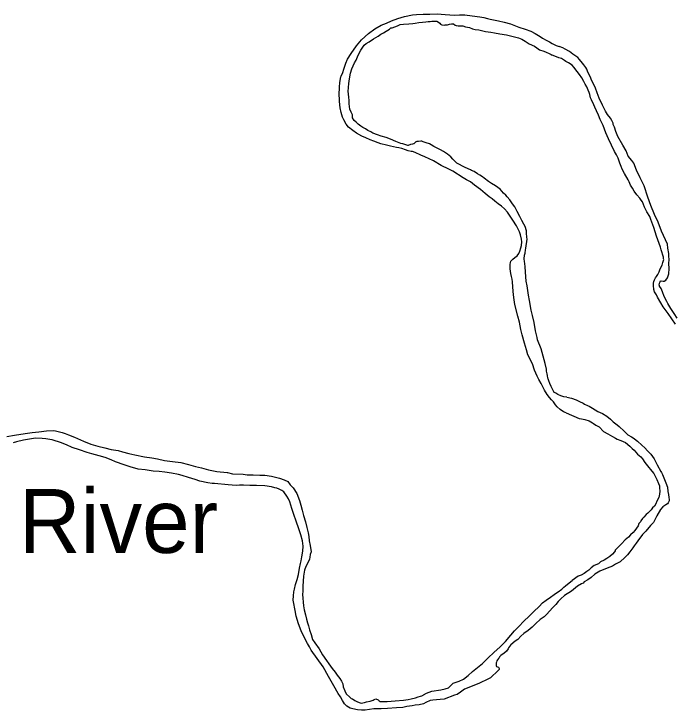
# Model space of a CAD drawing. Extents: x 31699 to 244310, y -8841 to 11474.
# Drawn here: x 147214.7 to 147579.2, y -2849.9 to -2466.2 of the extents above; entities that cross this region are included whole.
import ezdxf

# ---------------------------------------------------------------- set-up
doc = ezdxf.new("R2010")
doc.units = 0
doc.layers.add('R_Draft', color=7, linetype='Continuous')

msp = doc.modelspace()

# ---------------------------------------------------------------- linework, layer by layer
at = {"layer": 'R_Draft'}
for points in [[(147394.98, -2500.95), (147395.04, -2500.55), (147395.99, -2498.46), (147396.68, -2496.57), (147397.68, -2493.41), (147398.69, -2491.19), (147400.56, -2488.08), (147403.59, -2483.8), (147406.31, -2480.47), (147410.17, -2477.05), (147413.64, -2474.5), (147417.19, -2472.42), (147420.16, -2471.22), (147422.93, -2470.09), (147426.37, -2468.75), (147430.07, -2467.6), (147434.45, -2466.7), (147436.7, -2466.45), (147440.3, -2466.3), (147443.96, -2466.29), (147448.02, -2466.2), (147452.49, -2466.43), (147457.69, -2466.92), (147460.42, -2466.79), (147463.35, -2466.73), (147467.42, -2467.24), (147471.57, -2467.88), (147473.84, -2468.16), (147475.78, -2468.72), (147477.32, -2469.09), (147481.94, -2470.05), (147484.95, -2470.79), (147488.57, -2471.71), (147493, -2473.41), (147496.62, -2474.6), (147499.71, -2475.73), (147502.07, -2477.02), (147504.77, -2478.56), (147506.19, -2479.53), (147508.08, -2480.62), (147509.97, -2481.58), (147511.45, -2482.48), (147513, -2483.25), (147513.34, -2483.38), (147513.74, -2483.57), (147515.28, -2484.13)], [(147429.17, -2537.84), (147427.96, -2537.54), (147425.28, -2536.53), (147422.39, -2535.32), (147419.97, -2534.38), (147417.22, -2533.5), (147415.07, -2532.88), (147412.65, -2531.87), (147411.5, -2531.16), (147409.82, -2530.39), (147408.47, -2529.62), (147406.99, -2528.79), (147405.91, -2528.01), (147404.48, -2526.91), (147403.33, -2525.93), (147402.37, -2524.89), (147401.41, -2523.44), (147401.31, -2521.84), (147400.61, -2520.38), (147399.9, -2518.66), (147399.51, -2515.74), (147399.46, -2513.73), (147399.43, -2512.27), (147399.12, -2510.27), (147398.96, -2508.94), (147399.11, -2506.8), (147399.32, -2504.59), (147399.67, -2501.98), (147400.2, -2498.83), (147400.94, -2496.55), (147402.4, -2493.24), (147403.3, -2491.69), (147404.57, -2488.92), (147406.04, -2486.15), (147407.78, -2483.38), (147408.82, -2482.55), (147410.47, -2481.58), (147412.96, -2479.86), (147415.53, -2478.4), (147417.03, -2477.36), (147418.42, -2476.67), (147420, -2475.76), (147421.77, -2474.52), (147422.42, -2473.91), (147423.22, -2473.82), (147424.74, -2473.39), (147426.25, -2472.69), (147427.64, -2471.99), (147429.56, -2471.81), (147432.49, -2471.68), (147434.55, -2471.44), (147436.01, -2471.2), (147437.87, -2470.89), (147440, -2470.78), (147441.79, -2470.54), (147443.05, -2470.38), (147444.12, -2470.36), (147445.18, -2470.27), (147446.31, -2470.11), (147446.77, -2470.1), (147447.78, -2470.27), (147448.79, -2470.65), (147448.79, -2470.72), (147449.47, -2471.37), (147449.88, -2471.76), (147450.68, -2472.21), (147451.89, -2472.32), (147452.55, -2472.3), (147453.75, -2472.14), (147454.87, -2471.85), (147455.93, -2471.7), (147457.13, -2471.74), (147457.95, -2472.32), (147458.48, -2472.57), (147459.55, -2472.75), (147460.35, -2472.73), (147461.48, -2472.71), (147462.15, -2472.83), (147463.76, -2473.33), (147465.84, -2473.75), (147467.45, -2474.45), (147468.92, -2474.81), (147470.99, -2475.03), (147474.68, -2475.95), (147477.68, -2476.29), (147479.76, -2476.71), (147482.7, -2477.18), (147486.24, -2477.77), (147492.94, -2479.42), (147494.82, -2480.18), (147496.64, -2481.28), (147498.87, -2482.63), (147501.69, -2483.97), (147502.98, -2484.87), (147504.54, -2485.97), (147506.82, -2486.79), (147508.23, -2487.36), (147509.77, -2487.93), (147510.99, -2488.57), (147511.48, -2488.86)], [(147525.63, -2490.24), (147522.93, -2488.47), (147520.99, -2486.99), (147518.68, -2485.59), (147517.27, -2484.8), (147515.28, -2484.13)], [(147522.46, -2494.51), (147520.38, -2493.11), (147519.04, -2492.36), (147518.25, -2491.88), (147516.6, -2490.8), (147515.17, -2490.46), (147513.79, -2489.85), (147511.48, -2488.86)], [(147580.44, -2633.85), (147578.73, -2631.27), (147578.05, -2630.22), (147576.96, -2628.5), (147575.33, -2625.72), (147574.71, -2624.66), (147573.21, -2621.88), (147572.37, -2619.36), (147571.48, -2617.57), (147570.73, -2616.32), (147570.59, -2615.92), (147570.52, -2615.65), (147570.64, -2614.65), (147570.96, -2613.91), (147571.22, -2613.31), (147571.48, -2613.24), (147572.61, -2613.42), (147573.21, -2613.48), (147574.07, -2612.87), (147575.05, -2611.59), (147575.81, -2609.37), (147575.97, -2606.5), (147575.86, -2603.7), (147575.96, -2601.63), (147575.86, -2599.63), (147575.78, -2598.24), (147575.2, -2595.24), (147575.03, -2593.18), (147571.67, -2585.96), (147569.86, -2580.98), (147567.87, -2576.74), (147565.87, -2571.84), (147564.27, -2567.12), (147562.25, -2560.95), (147559.92, -2556.52), (147557.93, -2552.28), (147556.54, -2548.5), (147555.46, -2547.04), (147553.42, -2544.54), (147552.25, -2541.62), (147550.34, -2538.58), (147547.61, -2533.82), (147546.57, -2530.97), (147545.87, -2528.58), (147545.18, -2527.19), (147545.1, -2526.32), (147544.42, -2525), (147543.67, -2523.67), (147541.97, -2521.7), (147540.88, -2519.78), (147539.24, -2516.47), (147537.38, -2512.56), (147536.34, -2509.78), (147535.3, -2507.06), (147534.55, -2505.47), (147533.11, -2502.69), (147532.55, -2501.03), (147531.18, -2498.38), (147530.49, -2496.59), (147530.01, -2495.73), (147528.93, -2494.34), (147528.11, -2493.29), (147526.56, -2491.38), (147525.63, -2490.24)], [(147549.45, -2550.27), (147548.83, -2548.48), (147548.14, -2546.75), (147547.79, -2545.69), (147546.96, -2543.9), (147545.87, -2542.05), (147544.22, -2538.61), (147542.58, -2535.1), (147541.13, -2531.65), (147539.61, -2527.74), (147537.89, -2524.36), (147536.93, -2522.04), (147535.96, -2519.65), (147535.06, -2517.53), (147533.83, -2515.08), (147533.21, -2513.76), (147533.14, -2513.56), (147532.66, -2512.5), (147532.23, -2510.7), (147531.88, -2509.51), (147531.4, -2508.18), (147530.51, -2506.46), (147529.69, -2504.87), (147528.93, -2503.42), (147527.84, -2501.43), (147526.62, -2499.65), (147525.33, -2497.93), (147523.5, -2495.63), (147522.46, -2494.51)], [(147519.11, -2685.99), (147517.77, -2685.48), (147515.94, -2684.19), (147514.31, -2682.76), (147513.22, -2681.65), (147512.12, -2680.07), (147511.03, -2678.89), (147510, -2677.58), (147508.76, -2676), (147507.18, -2673.57), (147506.13, -2671.32), (147505.36, -2669.87), (147504.18, -2667.63), (147503.28, -2665.84), (147501.67, -2662.61), (147500.59, -2659.03), (147498.02, -2654.15), (147497.23, -2651.36), (147496.14, -2647.64), (147494.85, -2643.13), (147494.25, -2640.14), (147493.42, -2636.02), (147492.48, -2632.77), (147490.88, -2626.4), (147490.33, -2622.54), (147490.05, -2619.21), (147489.6, -2613.88), (147489.37, -2612.48), (147489, -2610.95), (147488.7, -2609.29), (147488.31, -2606.7), (147488.28, -2605.23), (147488.32, -2604.29), (147488.43, -2603.22), (147488.68, -2602.55), (147489.14, -2602), (147489.66, -2601.59), (147489.79, -2601.46), (147490.97, -2600.5), (147492.14, -2599.47), (147493.05, -2598.18), (147493.55, -2596.9), (147494.18, -2595.08), (147494.55, -2593.87), (147494.77, -2591.8), (147494.54, -2590.34), (147494.02, -2588.01), (147493.51, -2586.29), (147491.77, -2582.92), (147489.71, -2579.96), (147488.26, -2577.59), (147486.75, -2575.42), (147485.17, -2573.59), (147483.61, -2572.22), (147481.78, -2570.79), (147479.89, -2569.43), (147478.33, -2568.13), (147476.77, -2567.03), (147474.6, -2565.21), (147471.95, -2562.93), (147468.63, -2560.54), (147466.4, -2558.78), (147464.24, -2557.56), (147462.42, -2556.53), (147456.61, -2552.92), (147454.45, -2551.77), (147450.21, -2549.73), (147446.02, -2547.08), (147441.18, -2545.05), (147439.1, -2544.1), (147435.93, -2542.57), (147434.52, -2542.06), (147433.66, -2541.95), (147432.05, -2541.59), (147430.57, -2541.08), (147428.63, -2540.39), (147426.95, -2540.03), (147425.55, -2539.86), (147423.94, -2539.49), (147422.4, -2539.13), (147420.06, -2538.51), (147416.98, -2537.71), (147415.57, -2537.21), (147413.08, -2536.33), (147411.13, -2535.51), (147408.72, -2534.56), (147406.56, -2533.54), (147403.66, -2532), (147401.57, -2530.51), (147399.13, -2528.7), (147397.89, -2526.99), (147396.57, -2524.61), (147395.81, -2523.03), (147395.15, -2520.57), (147394.63, -2518.05), (147394.22, -2514.45), (147394.12, -2513.19), (147394.07, -2510.72), (147394.18, -2506.64), (147394.45, -2504.03), (147394.98, -2500.95)], [(147519.52, -2677.43), (147517.91, -2677.2), (147516.24, -2676.64), (147514.56, -2676.01), (147513.41, -2675.3), (147512.46, -2674.59), (147512.46, -2674.52), (147511.63, -2673.07), (147510.86, -2671.48), (147510.09, -2669.83), (147509.66, -2668.51), (147509.3, -2667.38), (147509.16, -2667.05), (147508.93, -2665.45), (147508.64, -2664.66), (147508.41, -2663.19), (147508.25, -2661.93), (147507.65, -2658.81), (147507.14, -2656.81), (147505.47, -2650.71), (147503.36, -2645.82), (147503.2, -2644.62), (147502.26, -2640.9), (147501.49, -2636.24), (147500.6, -2632.33), (147499.87, -2629.54), (147498.89, -2624.22), (147498.42, -2621.23), (147497.64, -2616.1), (147497.18, -2613.44), (147496.86, -2611.11), (147496.61, -2605.51), (147496.43, -2603.78), (147496.28, -2602.65), (147496.11, -2601.25), (147496.27, -2599.24), (147496.57, -2598.03), (147496.8, -2596.16), (147496.91, -2595.42), (147497.15, -2593.88), (147497.43, -2591.81), (147497.6, -2590.13), (147497.58, -2589.4), (147497.39, -2586.87), (147497.23, -2585.67), (147496.51, -2583.35), (147495.89, -2582.16), (147494.71, -2579.99), (147493.66, -2577.94), (147492.13, -2575.04), (147490.81, -2572.59), (147489.58, -2570.95), (147488.06, -2568.72), (147486.63, -2567.08), (147485.94, -2566.09), (147484.71, -2564.92), (147482.87, -2562.76), (147480.3, -2561.01), (147478, -2559.66), (147476.31, -2558.5), (147474.01, -2556.81), (147473, -2556.03), (147471.57, -2555), (147470.36, -2554.29), (147468.47, -2553), (147466.99, -2552.43), (147466.38, -2552.04), (147463.42, -2550.9), (147458.91, -2548.47), (147456.73, -2546.25), (147455.57, -2544.94), (147453.74, -2543.51), (147452.59, -2542.73), (147451.57, -2542.02), (147449.95, -2541.19), (147448.14, -2540.23), (147446.18, -2539.2), (147444.83, -2538.36), (147443.89, -2537.85), (147441.94, -2537.29), (147440.4, -2536.73), (147439.53, -2536.41), (147439.12, -2536.29), (147437.73, -2536.52), (147437.46, -2536.46), (147436.93, -2536.47), (147436.53, -2536.61), (147435.94, -2536.96), (147435.88, -2537.09), (147435.62, -2537.5), (147435.42, -2537.57), (147435.16, -2537.78), (147435.03, -2537.78), (147434.37, -2538), (147433.37, -2538.15), (147432.91, -2538.3), (147432.45, -2538.57), (147431.99, -2538.78), (147431.85, -2538.79), (147430.71, -2538.41), (147429.17, -2537.84)], [(147579.42, -2637.27), (147575.34, -2631.32), (147574.39, -2629.87), (147572.76, -2627.56), (147571.4, -2625.38), (147569.56, -2622.27), (147569.01, -2621.08), (147567.98, -2619.29), (147567.57, -2618.17), (147567.33, -2615.9), (147567.26, -2615.3), (147567.31, -2614.63), (147567.56, -2613.63), (147567.88, -2612.76), (147568.53, -2611.75), (147568.99, -2611.01), (147569.77, -2609.86), (147570.48, -2608.38), (147570.92, -2607.18), (147571.37, -2605.9), (147572.15, -2604.69), (147572.46, -2603.22), (147572.97, -2601.61), (147572.89, -2601.15), (147572.81, -2600.28), (147571.62, -2596.3), (147571.2, -2594.83), (147568.98, -2588.66), (147567.45, -2583.95), (147565.92, -2579.44), (147565.36, -2577.91), (147563.73, -2575.34), (147562.29, -2572.62), (147561.25, -2569.84), (147560.57, -2568.85), (147559.89, -2567.79), (147558.07, -2565.88), (147556.64, -2563.9), (147555.82, -2562.31), (147554.66, -2560.6), (147553.9, -2558.74), (147553.36, -2557.68), (147551.37, -2554.24), (147550.14, -2551.79), (147549.45, -2550.27)], [(147519.52, -2677.43), (147522.13, -2677.93), (147524.67, -2678.89), (147526.54, -2679.86), (147528.49, -2680.77), (147529.29, -2681.29), (147531.03, -2682), (147531.83, -2682.45), (147533.78, -2683.49), (147536.73, -2685.32), (147539.14, -2686.48), (147541.56, -2687.85), (147543.64, -2689.55), (147545.19, -2690.99), (147547.35, -2692.63), (147548.49, -2693.55), (147551.19, -2696.18), (147553.28, -2698.28), (147555.23, -2699.38), (147556.7, -2700.23), (147556.91, -2700.36), (147558.46, -2701.74), (147560.88, -2703.97), (147562.5, -2705.35), (147564.05, -2707.06), (147565.81, -2708.77), (147567.71, -2711.34), (147569.42, -2714.65), (147571.41, -2718.35), (147571.81, -2718.95), (147572.36, -2720.07), (147573.47, -2722.86), (147574.23, -2724.65), (147574.99, -2727.11), (147575.3, -2729.5), (147575.52, -2731.1), (147575.88, -2732.76), (147575.96, -2733.89), (147575.97, -2734.56), (147575.78, -2735.03), (147575.39, -2735.7), (147575, -2736.24), (147574.21, -2736.72), (147572.57, -2737.95), (147571.13, -2739.43), (147569.18, -2742.93), (147567.31, -2746.43), (147565.74, -2748.18), (147563.19, -2751.36), (147561.36, -2753.18), (147558.75, -2756.56), (147557.84, -2757.91), (147556.73, -2759.46), (147555.95, -2760.53), (147554.32, -2762.63), (147553.02, -2764.38), (147551.51, -2765.87), (147548.89, -2768.11), (147546.31, -2769.48), (147544.8, -2770.5), (147543.35, -2771.12), (147539.05, -2772.79), (147537.66, -2773.41), (147535.88, -2774.44), (147534.96, -2774.98), (147532.93, -2776.75), (147531.15, -2778.11), (147529.17, -2779.14), (147528.52, -2779.95), (147527.73, -2780.36), (147525.35, -2781.66), (147522.16, -2784.39)], [(147519.11, -2685.99), (147526.29, -2689.21), (147527.62, -2689.32), (147529.42, -2689.76), (147531.82, -2690.52), (147533.77, -2691.5), (147534.3, -2691.89), (147535.58, -2692.8), (147537.39, -2693.84), (147539.69, -2696.34), (147542.24, -2697.71), (147543.51, -2698.36), (147544.72, -2699.14), (147546.33, -2700.12), (147547.33, -2700.57), (147549.41, -2701.27), (147551.82, -2702.44), (147554.37, -2704.4), (147555.59, -2705.78), (147556.67, -2706.7), (147558.56, -2708.87), (147560.38, -2710.31), (147561.33, -2711.37), (147562.56, -2713.48), (147563.23, -2714.27), (147564.79, -2716.18), (147565.74, -2717.3), (147566.35, -2718.16), (147567.5, -2719.55), (147568.12, -2720.67), (147569.15, -2722.86), (147570.18, -2725.04), (147570.6, -2726.37), (147570.61, -2727.44), (147570.77, -2729.3), (147570.73, -2730.97), (147570.23, -2732.71), (147569.26, -2734.73), (147568.68, -2736.27), (147567.9, -2737.48), (147566.85, -2738.43), (147566.01, -2739.51), (147564.24, -2741.34), (147563.25, -2742.15), (147562.01, -2743.64), (147561.29, -2744.31), (147560.38, -2745.6), (147560.19, -2746.13), (147559.34, -2747.01), (147558.83, -2748.35), (147557.98, -2749.57), (147557, -2750.98), (147556.22, -2751.99), (147554.71, -2753.28), (147553.47, -2754.57), (147551.63, -2756.13), (147549.67, -2758.23), (147547.64, -2760.32), (147546.26, -2761.81), (147546.14, -2762.15), (147545.88, -2762.62), (147544.7, -2763.9), (147543.32, -2765.19), (147541.68, -2766.35), (147540.23, -2767.24), (147538.05, -2768.27), (147537.07, -2769.22), (147534.56, -2770.25), (147532.91, -2771.41), (147531.73, -2772.7), (147530.62, -2773.58), (147529.1, -2774.6), (147527.39, -2775.56), (147525.87, -2776.18), (147522.56, -2778.44)], [(147210.78, -2699.09), (147215.03, -2698.39), (147220.8, -2697.4), (147224.72, -2696.98), (147228.37, -2696.5), (147232.56, -2696.07), (147236.68, -2695.78), (147237.68, -2695.96), (147239.83, -2696.51), (147241.23, -2696.88), (147242.91, -2697.51), (147244.8, -2698.27)], [(147373.96, -2762.37), (147374.1, -2759.63), (147374, -2758.16), (147373.76, -2756.56), (147372.96, -2753.31), (147371.75, -2749.93), (147370.26, -2745.76), (147369.05, -2742.18), (147367.91, -2738.87), (147366.82, -2735.09), (147366.12, -2733.43), (147365.22, -2732.05), (147363.44, -2729.62), (147362.36, -2728.85), (147361.01, -2728.14), (147359.67, -2727.64), (147358.59, -2727.33), (147356.65, -2726.77), (147353.04, -2726.25), (147348.44, -2726.15), (147344.84, -2726.03), (147341.31, -2725.97), (147339.05, -2726.02), (147337.25, -2726.06), (147332.72, -2725.7), (147325.24, -2725.06), (147324.04, -2724.95), (147321.64, -2724.61), (147317.22, -2723.64), (147314.61, -2722.89), (147310.92, -2721.77), (147307.36, -2720.52), (147305.48, -2720.02), (147301.61, -2719.31), (147297.8, -2718.79), (147294.73, -2718.46), (147291.39, -2718.13), (147287.12, -2717.56), (147283.11, -2717.05), (147278.69, -2715.88), (147275.4, -2714.75), (147270.76, -2713.05), (147268.21, -2711.97), (147264.92, -2710.77), (147261.7, -2709.84), (147257.68, -2708.67), (147255, -2707.92), (147250.84, -2706.48), (147246.88, -2705.1), (147243.59, -2703.77), (147240.29, -2702.51), (147236.33, -2701.06), (147235.73, -2700.87), (147234.39, -2700.7), (147232.26, -2700.42), (147230.25, -2700.13), (147226.58, -2699.94), (147219.88, -2701.09), (147216.11, -2702.04), (147214.19, -2702.69)], [(147244.8, -2698.27), (147248.09, -2699.53), (147253, -2701.63), (147257.1, -2703.34), (147260.92, -2704.52), (147264.86, -2705.3), (147268.22, -2706.23), (147272.16, -2706.74), (147274.5, -2707.49), (147277.99, -2708.42), (147281.34, -2709.21), (147286.62, -2710.23), (147290.76, -2710.87), (147293.84, -2711.47), (147297.72, -2712.25), (147302.06, -2712.89), (147306.67, -2713.46), (147310.96, -2714.56), (147314.71, -2715.61), (147318.19, -2716.47), (147321.95, -2717.52), (147326.49, -2718.42), (147332.3, -2719.03), (147332.43, -2718.96), (147335.11, -2719.7), (147341.11, -2719.9), (147343.25, -2720.19), (147346.52, -2720.32), (147350.31, -2720.37), (147352.98, -2720.51), (147356.72, -2720.89), (147359.6, -2721.63), (147361.14, -2722.13), (147363.69, -2723.07), (147365.64, -2723.83), (147367.02, -2725.74), (147368.59, -2727.44), (147370.72, -2730.6), (147372.07, -2734.37), (147372.86, -2737.02), (147373.59, -2739.68), (147374.38, -2742.6), (147375.39, -2746.11), (147376.13, -2749.24), (147377, -2752.22), (147377.37, -2754.21), (147377.56, -2756.61), (147378.02, -2759.27), (147378.49, -2762.6), (147377.99, -2764.15), (147377.83, -2765.62), (147377.58, -2766.69), (147376.89, -2768.38), (147375.61, -2770.68), (147374.92, -2772.83), (147374.4, -2776.18), (147374.19, -2778.78), (147373.92, -2781.53), (147373.91, -2784.33), (147373.75, -2786.14), (147374.43, -2792.4), (147374.74, -2794.66), (147375.47, -2797.45), (147375.92, -2799.77), (147376.57, -2801.83), (147377.14, -2803.42), (147377.72, -2805.68), (147378.57, -2808.19), (147379.37, -2810.91), (147380.68, -2812.89), (147383.01, -2816.17), (147384.82, -2819.54), (147387.08, -2822.56), (147388.26, -2824.34), (147390.18, -2827.03), (147391.82, -2829), (147392.92, -2830.57), (147394.3, -2832.41), (147395.33, -2833.93), (147396.03, -2835.44), (147396.27, -2837.18), (147397.18, -2839.36), (147397.95, -2840.94), (147399.92, -2842.84), (147400.67, -2843.49), (147401.41, -2843.74), (147402.63, -2844.58), (147403.7, -2845.09), (147404.98, -2845.66), (147406.12, -2846.04), (147407.98, -2845.79), (147409.04, -2845.37), (147411.09, -2844.92), (147412.68, -2844.42), (147413.4, -2844.07), (147414.2, -2843.79), (147415.54, -2844.23), (147416.15, -2844.81), (147416.62, -2845.14), (147417.82, -2845.11), (147420.22, -2845.12)], [(147522.16, -2784.39), (147518.35, -2786.74), (147516.19, -2788.53), (147514.83, -2790.09), (147513.47, -2791.72), (147511.58, -2793.63), (147508.53, -2797.04), (147507.09, -2798.47), (147504.86, -2800.06), (147502.51, -2802.11), (147500.36, -2804.16), (147498.2, -2806.08), (147495.78, -2807.67), (147494.21, -2809.24), (147492.45, -2810.95), (147491.07, -2811.91), (147488.72, -2813.9), (147488.53, -2814.1), (147487.36, -2815.67), (147487.24, -2816.14), (147486.34, -2817.42), (147486.27, -2817.49), (147484.76, -2818.66), (147483.85, -2819.28), (147483.13, -2819.83), (147482.48, -2820.58), (147482.15, -2821.05), (147481.83, -2821.46), (147481.25, -2822.21), (147480.99, -2822.68), (147480.74, -2823.42), (147480.62, -2823.89), (147480.63, -2824.36), (147480.57, -2824.89), (147480.65, -2825.43), (147480.79, -2825.82), (147481.33, -2826.08), (147481.81, -2826.34), (147482.29, -2826.99), (147482.16, -2827.46), (147481.97, -2827.8), (147481.32, -2828.48), (147480.34, -2829.37), (147478.78, -2830.88), (147477.47, -2832.17), (147476.35, -2832.67), (147471.01, -2835.25), (147463.16, -2838.43), (147460.93, -2839.95), (147459.03, -2841.26), (147457.64, -2841.76), (147451.83, -2843.89), (147449.7, -2844.14), (147445.64, -2844.36), (147444.12, -2844.59), (147441.81, -2845.71), (147440.43, -2846.48), (147438.04, -2846.93), (147435.98, -2847.18), (147434.19, -2847.62), (147431.34, -2848.01), (147429.15, -2848.4), (147425.63, -2848.74), (147420.71, -2848.98), (147417.11, -2849.13), (147413.05, -2849.22), (147410.66, -2849.61), (147408.34, -2849.86), (147406.41, -2849.9), (147404.2, -2849.68), (147401.6, -2849.27), (147400.12, -2848.84), (147398.23, -2847.75), (147396.94, -2846.51), (147395.9, -2844.59), (147394.72, -2842.68), (147393.42, -2840.71), (147391.06, -2836.49), (147388.22, -2831.48), (147385.23, -2826.14), (147378.57, -2816.81), (147377.59, -2815.02), (147376.49, -2813.18), (147374.47, -2809.29), (147373, -2806.25), (147371.52, -2802.41), (147370.29, -2798.1), (147369.69, -2795.04), (147368.85, -2790.32), (147368.7, -2789.39), (147368.91, -2786.85), (147369.06, -2784.71), (147369.3, -2783.3), (147369.9, -2780.62), (147370.77, -2777.86), (147371.51, -2775.11), (147372.23, -2771.75), (147372.71, -2769.14), (147373.01, -2767.73), (147373.49, -2765.45), (147373.96, -2762.37)], [(147420.22, -2845.12), (147420.55, -2845.12), (147424.94, -2844.75), (147429.4, -2844.52), (147432.05, -2843.99), (147433.64, -2843.69), (147436.03, -2843.1), (147437.55, -2842.67), (147438.94, -2842.31), (147439.53, -2842.09), (147440.39, -2841.67), (147440.52, -2841.47), (147442.16, -2840.57), (147445.07, -2839.57), (147450.05, -2838.79), (147452.5, -2838.13), (147454.22, -2837.56), (147456.96, -2835.16), (147460.26, -2833.89), (147462.5, -2832.91), (147465.12, -2830.78), (147467.54, -2828.59), (147472.97, -2824.2), (147476.09, -2821.12), (147479.29, -2818.11), (147482.75, -2815.03), (147485.68, -2812.1), (147488.67, -2808.69), (147490.62, -2806.31), (147492.51, -2804.47), (147496.35, -2800.38), (147498.3, -2798.6), (147501.3, -2795.53), (147504.23, -2792.73), (147506.19, -2790.75), (147508.22, -2789.3), (147510.51, -2787.65), (147512.61, -2786.13), (147514.32, -2784.96), (147514.78, -2784.68), (147516.88, -2783.24), (147517.85, -2782.21), (147518.83, -2781.46), (147519.88, -2780.5), (147522.56, -2778.44)]]:
    msp.add_lwpolyline(points, dxfattribs=at)

# ---------------------------------------------------------------- texts
msp.add_text('River', height=35.2, dxfattribs=at).set_placement((147217.4, -2763.29))

doc.saveas('drawing.dxf')
